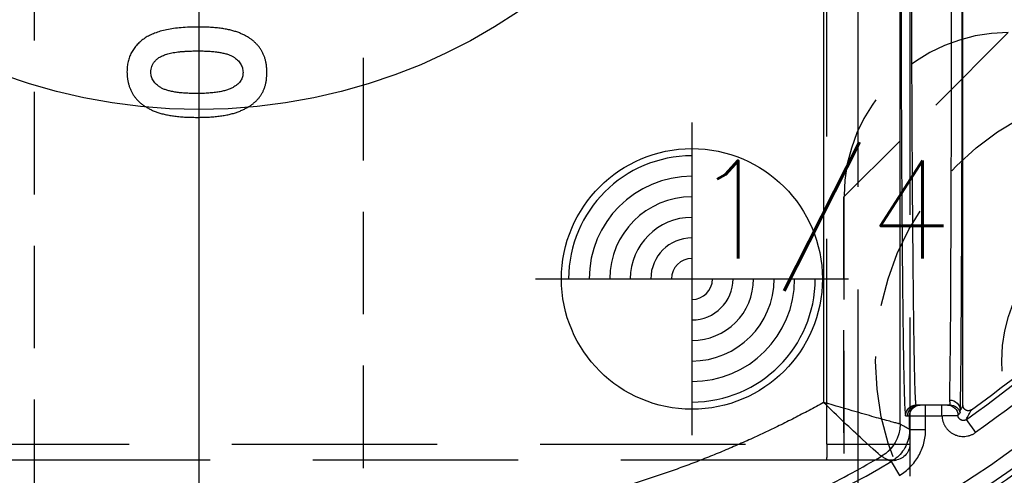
# Model space of a CAD drawing. Extents: x 2651 to 11825, y -3833 to 1075.
# Tile 324 of 656: x 4106 to 4130, y 497 to 508. Entities that reach past the tile are written whole.
import ezdxf

# ---------------------------------------------------------------- set-up
doc = ezdxf.new("R2010")
doc.units = 0
doc.header["$LTSCALE"] = 10
for name, pattern in [('CENTER', [2, 1.25, -0.25, 0.25, -0.25]), ('CNSCEN', [17, 15, -1, 0, -1]), ('CNSHID', [4, 3, -1]), ('DASHED', [0.75, 0.5, -0.25]), ('HIDDEN', [0.375, 0.25, -0.125])]:
    doc.linetypes.add(name, pattern=pattern)
doc.layers.get('0').update_dxf_attribs({"linetype": 'CONTINUOUS'})
doc.layers.get('Defpoints').update_dxf_attribs({"linetype": 'CONTINUOUS'})
for name, color, linetype in [('1', 7, 'CONTINUOUS'), ('204', 7, 'CONTINUOUS'), ('COOL', 150, 'HIDDEN'), ('DIM', 3, 'CONTINUOUS'), ('LAYER_103', 7, 'CONTINUOUS'), ('PIN', 3, 'CONTINUOUS'), ('WL1-HL', 4, 'CNSHID'), ('WOR1-CL', 1, 'CNSCEN')]:
    doc.layers.add(name, color=color, linetype=linetype)
doc.styles.get("Standard").update_dxf_attribs({"font": 'romans.shx'})
doc.dimstyles.new('MM& INCH5', dxfattribs={"dimtxt": 5, "dimasz": 2.5, "dimexe": 1, "dimexo": 0.5, "dimtad": 0, "dimrnd": 1.38778e-17, "dimzin": 9, "dimdsep": 46, "dimtxsty": 'Standard', "dimblk": 'CLOSED', "dimcen": 0, "dimclrd": 3, "dimclre": 3, "dimclrt": 3, "dimazin": 2, "dimtfac": 0.75, "dimtofl": 0, "dimtmove": 0, "dimatfit": 3, "dimfxl": 0, "dimtolj": 1, "dimarcsym": 0})

# ---------------------------------------------------------------- blocks, each defined once
blk = doc.blocks.new('DSD')
at = {"layer": '1', "color": 6, "linetype": 'DASHED'}
for p, q in [((499.908, 528.968), (499.908, 578.104)), ((500.665, 577.737), (500.665, 520.364)), ((501.927, 577.054), (501.927, 528.968)), ((501.922, 529.325), (501.922, 529.662)), ((499.908, 528.968), (501.927, 528.968)), ((499.898, 528.58), (462.919, 528.58)), ((501.538, 528.58), (499.898, 528.58))]:
    blk.add_line(p, q, dxfattribs=at)
at = {"layer": '1', "color": 252, "linetype": 'Continuous'}
for p, q in [((501.692, 529.457), (501.692, 573.842)), ((499.831, 573.329), (499.831, 529.985)), ((502.312, 529.662), (502.312, 529.921)), ((502.711, 529.662), (502.711, 529.921)), ((501.825, 529.662), (501.923, 529.662)), ((501.923, 529.662), (501.923, 529.324)), ((501.923, 529.662), (502.312, 529.662)), ((502.312, 529.662), (502.711, 529.662)), ((502.312, 529.324), (502.312, 529.662)), ((503.303, 529.569), (503.526, 529.251)), ((501.923, 529.324), (502.312, 529.324)), ((501.477, 528.543), (501.675, 528.208))]:
    blk.add_line(p, q, dxfattribs=at)
at = {"layer": '1', "color": 7, "linetype": 'Continuous'}
for p, q in [((503.222, 529.912), (503.222, 573.144)), ((502.182, 529.921), (502.084, 529.921)), ((502.312, 529.921), (502.182, 529.921)), ((502.711, 529.921), (502.312, 529.921))]:
    blk.add_line(p, q, dxfattribs=at)
at = {"layer": '1', "color": 252, "linetype": 'Continuous'}
for centre, radius, start, end in [((487.959, 551.472), 26.743, 305.0137, 346.7286), ((486.693, 563.151), 38.365, 233.2604, 276.1879), ((487.959, 551.472), 26.617, 276.1879, 300.5226)]:
    blk.add_arc(centre, radius, start, end, dxfattribs=at)
at = {"layer": '1', "color": 7, "linetype": 'Continuous'}
for radius, start, end in [(26.62, 305.5251, 346.6816), (28.499, 303.3599, 336.8536)]:
    blk.add_arc((487.959, 551.472), radius, start, end, dxfattribs=at)
at = {"layer": '1', "color": 252, "linetype": 'Continuous', "extrusion": (0, 0, -1)}
for centre, radius, start, end in [((-487.959, 551.472), 27.132, 193.2714, 234.9863), ((-487.959, 551.472), 28.376, 202.1388, 263.7853), ((-486.693, 563.151), 38.753, 263.8121, 306.7396), ((-486.693, 563.151), 40.124, 263.7932, 306.1972)]:
    blk.add_arc(centre, radius, start, end, dxfattribs=at)
at = {"layer": '1', "color": 110, "linetype": 'Continuous'}
for centre, radius, start, end in [((487.959, 551.472), 27.988, 276.2148, 338.982), ((486.693, 563.151), 39.735, 230.6179, 276.2068)]:
    blk.add_arc(centre, radius, start, end, dxfattribs=at)
at = {"layer": '1', "color": 6, "linetype": 'DASHED', "extrusion": (0, 0, -1)}
blk.add_arc((-501.538, 528.968), 0.389, 180, 270, dxfattribs=at)
at = {"layer": '1', "color": 7, "linetype": 'Continuous'}
blk.add_ellipse((502.89, 542.875), major_axis=(0, 12.954), ratio=0.004451, start_param=3.278184, end_param=4.712389, dxfattribs=at)
at = {"layer": '1', "color": 252, "linetype": 'Continuous'}
for centre, major_axis, ratio, start_param, end_param in [((503.149, 542.875), (0, 13.213), 0.004363, 3.278184, 4.712389), ((486.674, 563.151), (-41.149, 0), 1, 0.952596, 1.678692)]:
    blk.add_ellipse(centre, major_axis=major_axis, ratio=ratio, start_param=start_param, end_param=end_param, dxfattribs=at)
at = {"layer": '1', "color": 252, "linetype": 'Continuous', "extrusion": (0, 0, -1)}
for centre, major_axis, ratio, start_param, end_param in [((502.084, 529.662), (0, -0.259), 0.999962, 1.570796, 3.141593), ((502.182, 529.662), (0, -0.259), 0.999962, 1.570796, 3.141593), ((502.841, 529.662), (0, -0.259), 0.999989, 3.141593, 4.678393), ((502.897, 529.785), (0.259, -0.008), 0.990677, 4.68095, 6.251152), ((502.905, 529.662), (0, -0.259), 0.999977, 3.141593, 4.431029), ((500.785, 529.457), (0.452, 0.786), 0.999949, 1.049185, 2.092408), ((500.785, 529.457), (-0.106, 0.901), 0.999761, 1.688035, 2.731247)]:
    blk.add_ellipse(centre, major_axis=major_axis, ratio=ratio, start_param=start_param, end_param=end_param, dxfattribs=at)
at = {"layer": '1', "color": 6, "linetype": 'DASHED', "extrusion": (0, 0, -1)}
for centre in [(502.137, 529.662), (502.181, 529.662)]:
    blk.add_ellipse(centre, major_axis=(0, -0.259), ratio=0.999914, start_param=1.570796, end_param=3.141593, dxfattribs=at)
at = {"layer": '1', "color": 252, "linetype": 'Continuous'}
for points, weights in [([(501.71, 542.875), (501.71, 535.135), (501.757, 529.662), (501.825, 529.662)], [1, 0.804737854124, 0.804737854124, 1]), ([(490.56, 527.041), (481.685, 526.077), (473.041, 528.306), (465.739, 533.443)], [1, 0.957116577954, 0.957116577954, 1]), ([(499.831, 529.985), (496.958, 528.39), (493.826, 527.396), (490.56, 527.041)], [1, 0.98681524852, 0.98681524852, 1])]:
    blk.add_rational_spline(points, weights, degree=3, dxfattribs=at)
for points, knots in [([(502.084, 529.921), (502.082, 529.925), (502.077, 529.934), (502.071, 530.005), (502.064, 530.115), (502.058, 530.267), (502.052, 530.458), (502.046, 530.686), (502.041, 530.947), (502.035, 531.241), (502.03, 531.564), (502.025, 531.915), (502.021, 532.29), (502.016, 532.688), (502.012, 533.107), (502.008, 533.544), (502.004, 533.997), (502, 534.464), (501.996, 534.942), (501.993, 535.431), (501.99, 535.928), (501.987, 536.43), (501.985, 536.938), (501.982, 537.448), (501.98, 537.959), (501.978, 538.471), (501.976, 538.981), (501.974, 539.488), (501.973, 539.991), (501.972, 540.489), (501.971, 540.981), (501.97, 541.466), (501.969, 541.943), (501.969, 542.412), (501.969, 542.722), (501.969, 542.875)], [0, 0, 0, 0, 0.038023, 0.075563, 0.112621, 0.149196, 0.185289, 0.2209, 0.256028, 0.290673, 0.324837, 0.358517, 0.391715, 0.424431, 0.456664, 0.488415, 0.519683, 0.550468, 0.580772, 0.610592, 0.63993, 0.668786, 0.697159, 0.72505, 0.752458, 0.779383, 0.805826, 0.831787, 0.857265, 0.88226, 0.906773, 0.930804, 0.954352, 0.977417, 1, 1, 1, 1]), ([(464.023, 532.479), (464.378, 532.222), (465.095, 531.703), (466.214, 530.966), (467.376, 530.255), (468.583, 529.575), (469.835, 528.93), (471.131, 528.321), (472.47, 527.753), (473.851, 527.229), (475.274, 526.752), (477.26, 526.172), (481.032, 525.318), (485.084, 524.958), (488.752, 525.048), (490.12, 525.175), (490.803, 525.238)], [0, 0, 0, 0, 0.046368, 0.093547, 0.141537, 0.190338, 0.23995, 0.290372, 0.341606, 0.393651, 0.446506, 0.500173, 0.612317, 0.8549, 0.92745, 1, 1, 1, 1]), ([(501.241, 528.674), (501.229, 528.672), (501.039, 528.838), (500.499, 529.336), (500.161, 529.659), (499.831, 529.985)], [0, 0, 0, 0, 0.5, 0.5, 1, 1, 1, 1]), ([(501.691, 529.457), (501.685, 529.459), (501.672, 529.462), (501.596, 529.482), (501.48, 529.513), (501.319, 529.557), (501.053, 529.63), (500.572, 529.772), (500.103, 529.907), (499.831, 529.985)], [0, 0, 0, 0, 0.097521, 0.196244, 0.296336, 0.397955, 0.501256, 0.710965, 1, 1, 1, 1]), ([(502.711, 529.662), (502.711, 529.65), (502.712, 529.638), (502.714, 529.615), (502.716, 529.603), (502.721, 529.569), (502.732, 529.523), (502.748, 529.48), (502.763, 529.448), (502.768, 529.438), (502.779, 529.417), (502.785, 529.407), (502.804, 529.378), (502.818, 529.359), (502.84, 529.332), (502.848, 529.324), (502.864, 529.307), (502.872, 529.299), (502.899, 529.275), (502.935, 529.246), (502.975, 529.223), (503.006, 529.207), (503.017, 529.202), (503.038, 529.193), (503.049, 529.189), (503.082, 529.178), (503.105, 529.171), (503.15, 529.162), (503.173, 529.159), (503.22, 529.156), (503.267, 529.157), (503.313, 529.163), (503.347, 529.17), (503.358, 529.173), (503.381, 529.179), (503.392, 529.183), (503.425, 529.195), (503.467, 529.213), (503.507, 529.237), (503.526, 529.251)], [0, 0, 0, 0, 0.03125, 0.03125, 0.0625, 0.0625, 0.125, 0.1875, 0.1875, 0.21875, 0.21875, 0.25, 0.25, 0.3125, 0.3125, 0.34375, 0.34375, 0.375, 0.375, 0.4375, 0.5, 0.5, 0.53125, 0.53125, 0.5625, 0.5625, 0.625, 0.625, 0.6875, 0.6875, 0.75, 0.8125, 0.8125, 0.84375, 0.84375, 0.875, 0.875, 0.9375, 1, 1, 1, 1]), ([(501.923, 529.324), (501.92, 529.263), (501.912, 529.138), (501.853, 528.957), (501.758, 528.791), (501.632, 528.647), (501.528, 528.578), (501.477, 528.543)], [0, 0, 0, 0, 0.195653, 0.397798, 0.602202, 0.804347, 1, 1, 1, 1]), ([(501.675, 528.208), (501.772, 528.266), (501.86, 528.335), (502.017, 528.494), (502.086, 528.585), (502.197, 528.778), (502.24, 528.884), (502.297, 529.1), (502.312, 529.211), (502.312, 529.324)], [0, 0, 0, 0, 0.25, 0.25, 0.5, 0.5, 0.75, 0.75, 1, 1, 1, 1]), ([(490.803, 525.238), (491.196, 525.286), (491.969, 525.38), (493.103, 525.584), (494.191, 525.824), (495.234, 526.101), (496.23, 526.409), (497.179, 526.743), (498.082, 527.099), (498.938, 527.473), (499.748, 527.862), (500.513, 528.258), (501.002, 528.537), (501.241, 528.674)], [0, 0, 0, 0, 0.107215, 0.211168, 0.31186, 0.409292, 0.503461, 0.59437, 0.682018, 0.766405, 0.847531, 0.925396, 1, 1, 1, 1]), ([(501.241, 528.674), (501.263, 528.662), (501.284, 528.65), (501.363, 528.606), (501.42, 528.575), (501.477, 528.543)], [0, 0, 0, 0, 0.272285, 0.272285, 1, 1, 1, 1])]:
    blk.add_open_spline(points, degree=3, knots=knots, dxfattribs=at)
at = {"layer": '1', "color": 7, "linetype": 'Continuous'}
for points, knots in [([(484.61, 539.131), (484.539, 539.13), (484.4, 539.129), (484.2, 539.116), (484.015, 539.096), (483.845, 539.066), (483.69, 539.03), (483.552, 538.984), (483.427, 538.931), (483.353, 538.886), (483.317, 538.865)], [0, 0, 0, 0, 0.161071, 0.310789, 0.449904, 0.578376, 0.696617, 0.805987, 0.906562, 1, 1, 1, 1]), ([(486.281, 538.023), (486.28, 538.052), (486.279, 538.109), (486.272, 538.192), (486.258, 538.272), (486.24, 538.348), (486.216, 538.421), (486.187, 538.491), (486.152, 538.556), (486.112, 538.618), (486.067, 538.677), (486.016, 538.732), (485.96, 538.785), (485.897, 538.833), (485.83, 538.879), (485.757, 538.921), (485.679, 538.96), (485.594, 538.996), (485.502, 539.028), (485.402, 539.056), (485.292, 539.079), (485.173, 539.098), (485.046, 539.112), (484.909, 539.123), (484.763, 539.13), (484.662, 539.13), (484.61, 539.131)], [0, 0, 0, 0, 0.038217, 0.074867, 0.110158, 0.144454, 0.17808, 0.211171, 0.243687, 0.275872, 0.308376, 0.341263, 0.37515, 0.409655, 0.445157, 0.482073, 0.520576, 0.560554, 0.603108, 0.648689, 0.697948, 0.750768, 0.807309, 0.867656, 0.931861, 1, 1, 1, 1]), ([(483.317, 538.865), (483.282, 538.84), (483.213, 538.79), (483.123, 538.704), (483.047, 538.612), (482.984, 538.511), (482.935, 538.404), (482.901, 538.289), (482.881, 538.167), (482.878, 538.083), (482.876, 538.04)], [0, 0, 0, 0, 0.132314, 0.2587, 0.380912, 0.500535, 0.620923, 0.742376, 0.868281, 1, 1, 1, 1]), ([(483.458, 538.026), (483.459, 538.051), (483.461, 538.101), (483.481, 538.174), (483.512, 538.242), (483.55, 538.294), (483.585, 538.333), (483.618, 538.36), (483.654, 538.386), (483.695, 538.409), (483.741, 538.431), (483.79, 538.452), (483.845, 538.47), (483.904, 538.487), (483.969, 538.502), (484.041, 538.515), (484.12, 538.526), (484.205, 538.534), (484.298, 538.541), (484.398, 538.546), (484.505, 538.548), (484.579, 538.549), (484.617, 538.549)], [0, 0, 0, 0, 0.053834, 0.105543, 0.158054, 0.211987, 0.240207, 0.269794, 0.301343, 0.334608, 0.370284, 0.408089, 0.448681, 0.492069, 0.538664, 0.590371, 0.646388, 0.707195, 0.772947, 0.843643, 0.919308, 1, 1, 1, 1]), ([(484.617, 538.549), (484.666, 538.549), (484.761, 538.548), (484.897, 538.542), (485.021, 538.53), (485.133, 538.515), (485.233, 538.494), (485.322, 538.47), (485.399, 538.441), (485.465, 538.406), (485.52, 538.368), (485.568, 538.327), (485.609, 538.284), (485.642, 538.238), (485.668, 538.189), (485.686, 538.137), (485.697, 538.082), (485.699, 538.045), (485.7, 538.026)], [0, 0, 0, 0, 0.110734, 0.212341, 0.305502, 0.389835, 0.46669, 0.535262, 0.596763, 0.651066, 0.701036, 0.74786, 0.791833, 0.834284, 0.875334, 0.916035, 0.957652, 1, 1, 1, 1]), ([(482.876, 538.04), (482.877, 538.012), (482.878, 537.957), (482.886, 537.875), (482.9, 537.797), (482.919, 537.721), (482.943, 537.648), (482.973, 537.579), (483.009, 537.512), (483.05, 537.449), (483.096, 537.388), (483.149, 537.331), (483.207, 537.277), (483.271, 537.228), (483.341, 537.182), (483.416, 537.139), (483.497, 537.1), (483.584, 537.064), (483.679, 537.032), (483.782, 537.005), (483.893, 536.982), (484.014, 536.963), (484.143, 536.948), (484.281, 536.938), (484.428, 536.931), (484.528, 536.931), (484.58, 536.93)], [0, 0, 0, 0, 0.036635, 0.072034, 0.106626, 0.140306, 0.173619, 0.206426, 0.239067, 0.271883, 0.30484, 0.338529, 0.372616, 0.407548, 0.443719, 0.481312, 0.520113, 0.560913, 0.604025, 0.650075, 0.699572, 0.752363, 0.808789, 0.868954, 0.932675, 1, 1, 1, 1]), ([(484.58, 537.511), (484.529, 537.512), (484.431, 537.512), (484.29, 537.52), (484.161, 537.53), (484.044, 537.546), (483.94, 537.565), (483.849, 537.59), (483.769, 537.618), (483.701, 537.652), (483.644, 537.69), (483.594, 537.73), (483.552, 537.773), (483.517, 537.818), (483.49, 537.866), (483.471, 537.917), (483.46, 537.971), (483.458, 538.007), (483.458, 538.026)], [0, 0, 0, 0, 0.112115, 0.215802, 0.310203, 0.395993, 0.47341, 0.542778, 0.604548, 0.659357, 0.708764, 0.755356, 0.798687, 0.840017, 0.880203, 0.919733, 0.959049, 1, 1, 1, 1]), ([(484.58, 536.93), (484.632, 536.931), (484.734, 536.931), (484.882, 536.938), (485.021, 536.949), (485.151, 536.963), (485.272, 536.983), (485.385, 537.006), (485.489, 537.033), (485.583, 537.066), (485.671, 537.102), (485.752, 537.141), (485.827, 537.183), (485.896, 537.227), (485.959, 537.275), (486.017, 537.326), (486.067, 537.38), (486.113, 537.437), (486.153, 537.497), (486.188, 537.561), (486.216, 537.629), (486.24, 537.7), (486.258, 537.776), (486.272, 537.855), (486.279, 537.938), (486.28, 537.994), (486.281, 538.023)], [0, 0, 0, 0, 0.068491, 0.133077, 0.193829, 0.251083, 0.304401, 0.354408, 0.401295, 0.444701, 0.485692, 0.524676, 0.562307, 0.597947, 0.632474, 0.665752, 0.697985, 0.729586, 0.760825, 0.792355, 0.824313, 0.857156, 0.890927, 0.92596, 0.962061, 1, 1, 1, 1]), ([(485.7, 538.026), (485.699, 538.008), (485.698, 537.972), (485.687, 537.92), (485.67, 537.871), (485.645, 537.825), (485.613, 537.781), (485.575, 537.741), (485.529, 537.704), (485.495, 537.682), (485.477, 537.671)], [0, 0, 0, 0, 0.124035, 0.242846, 0.360342, 0.479042, 0.599334, 0.725488, 0.858549, 1, 1, 1, 1]), ([(485.477, 537.671), (485.453, 537.658), (485.403, 537.631), (485.318, 537.599), (485.223, 537.572), (485.116, 537.549), (484.998, 537.533), (484.868, 537.52), (484.728, 537.513), (484.631, 537.512), (484.58, 537.511)], [0, 0, 0, 0, 0.088871, 0.186355, 0.294078, 0.412237, 0.541778, 0.682703, 0.835096, 1, 1, 1, 1]), ([(491.031, 523.143), (490.723, 523.11), (490.262, 523.065), (489.722, 523.022), (489.491, 523.006), (489.337, 522.996), (489.259, 522.991), (488.565, 522.948), (487.331, 522.9), (485.483, 522.913), (484.252, 522.979), (483.33, 523.049), (482.869, 523.09), (482.331, 523.146), (482.101, 523.172), (481.947, 523.19), (481.87, 523.2), (481.18, 523.284), (479.961, 523.463), (478.157, 523.812), (476.376, 524.241), (474.619, 524.75), (472.886, 525.339), (471.176, 526.008), (470.052, 526.508), (469.354, 526.838), (469.215, 526.905), (469.007, 527.006), (468.937, 527.04), (468.799, 527.109), (468.453, 527.281), (468.11, 527.458), (467.292, 527.892), (466.216, 528.495), (464.646, 529.472), (463.628, 530.172), (463.127, 530.534)], [0, 0, 0, 0, 0.03125, 0.046875, 0.054688, 0.054688, 0.0625, 0.0625, 0.125, 0.1875, 0.25, 0.25, 0.28125, 0.296875, 0.304688, 0.304688, 0.3125, 0.3125, 0.375, 0.4375, 0.5, 0.5625, 0.625, 0.6875, 0.75, 0.75, 0.765625, 0.765625, 0.773438, 0.773438, 0.78125, 0.8125, 0.8125, 0.875, 0.9375, 1, 1, 1, 1]), ([(502.841, 529.921), (502.836, 529.921), (502.823, 529.921), (502.779, 529.921), (502.753, 529.921), (502.745, 529.921), (502.732, 529.921), (502.728, 529.921), (502.72, 529.921), (502.715, 529.921), (502.711, 529.921)], [0, 0, 0, 0, 0.1875, 0.375, 0.6875, 0.875, 0.875, 0.9375, 0.9375, 1, 1, 1, 1]), ([(502.905, 529.921), (502.892, 529.921), (502.88, 529.921), (502.859, 529.921), (502.849, 529.921), (502.841, 529.921)], [0, 0, 0, 0, 0.5, 0.5, 1, 1, 1, 1]), ([(502.897, 530.042), (502.897, 530.021), (502.898, 530.004), (502.899, 529.981), (502.9, 529.974), (502.901, 529.962), (502.902, 529.956), (502.904, 529.942), (502.905, 529.938), (502.905, 529.933), (502.906, 529.927), (502.91, 529.919), (502.904, 529.921)], [0, 0, 0, 0, 0.25, 0.25, 0.375, 0.375, 0.5, 0.5, 0.75, 0.75, 0.875, 1, 1, 1, 1]), ([(503.427, 529.807), (503.422, 529.803), (503.412, 529.797), (503.401, 529.792), (503.394, 529.789), (503.389, 529.788), (503.384, 529.787), (503.376, 529.784), (503.367, 529.783), (503.359, 529.783), (503.354, 529.782), (503.35, 529.782), (503.345, 529.783), (503.337, 529.783), (503.326, 529.785), (503.314, 529.788), (503.307, 529.79), (503.302, 529.792), (503.298, 529.794), (503.29, 529.798), (503.282, 529.803), (503.276, 529.807), (503.272, 529.81), (503.268, 529.813), (503.265, 529.816), (503.259, 529.821), (503.251, 529.83), (503.244, 529.839), (503.24, 529.846), (503.238, 529.85), (503.235, 529.855), (503.232, 529.863), (503.229, 529.871), (503.226, 529.879), (503.225, 529.883), (503.224, 529.888), (503.224, 529.893), (503.223, 529.9), (503.222, 529.906), (503.222, 529.912)], [0, 0, 0, 0, 0.0625, 0.125, 0.125, 0.15625, 0.15625, 0.1875, 0.25, 0.25, 0.28125, 0.28125, 0.3125, 0.3125, 0.375, 0.4375, 0.4375, 0.46875, 0.46875, 0.5, 0.5625, 0.5625, 0.59375, 0.59375, 0.625, 0.625, 0.6875, 0.75, 0.75, 0.78125, 0.78125, 0.8125, 0.875, 0.875, 0.90625, 0.90625, 0.9375, 0.9375, 1, 1, 1, 1]), ([(502.711, 529.662), (502.724, 529.662), (502.737, 529.662), (502.756, 529.663), (502.762, 529.663), (502.775, 529.663), (502.781, 529.663), (502.812, 529.664), (502.836, 529.664), (502.865, 529.665), (502.871, 529.665), (502.882, 529.665), (502.888, 529.665), (502.905, 529.666), (502.916, 529.666), (502.947, 529.667), (502.967, 529.667), (503.003, 529.668), (503.019, 529.668), (503.036, 529.669), (503.041, 529.669), (503.047, 529.669), (503.056, 529.669), (503.07, 529.67), (503.079, 529.67), (503.084, 529.67), (503.1, 529.671)], [0, 0, 0, 0, 0.0625, 0.0625, 0.09375, 0.09375, 0.125, 0.125, 0.25, 0.25, 0.28125, 0.28125, 0.3125, 0.3125, 0.375, 0.375, 0.5, 0.5, 0.625, 0.625, 0.65625, 0.65625, 0.6875, 0.75, 0.8125, 1, 1, 1, 1]), ([(503.303, 529.569), (503.299, 529.566), (503.289, 529.56), (503.278, 529.555), (503.267, 529.551), (503.261, 529.549), (503.25, 529.547), (503.239, 529.545), (503.227, 529.545), (503.215, 529.546), (503.21, 529.547), (503.198, 529.549), (503.193, 529.551), (503.185, 529.553), (503.181, 529.555), (503.177, 529.556), (503.172, 529.558), (503.166, 529.562), (503.156, 529.568), (503.147, 529.575), (503.141, 529.58), (503.138, 529.583), (503.134, 529.587), (503.128, 529.593), (503.123, 529.6), (503.119, 529.607), (503.117, 529.611), (503.114, 529.615), (503.112, 529.619), (503.109, 529.625), (503.105, 529.636), (503.102, 529.647), (503.102, 529.652), (503.101, 529.657), (503.1, 529.661), (503.1, 529.666), (503.1, 529.671)], [0, 0, 0, 0, 0.0625, 0.125, 0.125, 0.1875, 0.1875, 0.25, 0.3125, 0.3125, 0.375, 0.375, 0.4375, 0.4375, 0.46875, 0.46875, 0.5, 0.5, 0.5625, 0.625, 0.625, 0.65625, 0.65625, 0.6875, 0.75, 0.75, 0.78125, 0.78125, 0.8125, 0.8125, 0.875, 0.9375, 0.9375, 0.96875, 0.96875, 1, 1, 1, 1]), ([(503.154, 529.734), (503.156, 529.739), (503.156, 529.744), (503.156, 529.748), (503.156, 529.753), (503.156, 529.758), (503.156, 529.77), (503.156, 529.777), (503.157, 529.785)], [0, 0, 0, 0, 0.25, 0.5, 0.5, 0.75, 0.75, 1, 1, 1, 1])]:
    blk.add_open_spline(points, degree=3, knots=knots, dxfattribs=at)
at = {"layer": '1', "color": 252, "linetype": 'Continuous'}
for points in [[(503.222, 529.912), (503.2, 529.87), (503.178, 529.827), (503.157, 529.785)], [(503.303, 529.569), (503.345, 529.648), (503.386, 529.727), (503.427, 529.807)], [(501.923, 529.324), (501.846, 529.368), (501.769, 529.413), (501.692, 529.457)]]:
    blk.add_open_spline(points, degree=3, dxfattribs=at)
at = {"layer": '1', "color": 7, "linetype": 'Continuous'}
for points in [[(503.1, 529.671), (503.116, 529.692), (503.134, 529.713), (503.154, 529.734)], [(501.692, 529.457), (501.691, 529.457), (501.691, 529.457), (501.691, 529.457)], [(501.241, 528.674), (501.241, 528.674), (501.241, 528.674), (501.241, 528.674)]]:
    blk.add_open_spline(points, degree=3, dxfattribs=at)
at = {"layer": '1', "color": 6, "linetype": 'DASHED'}
for points in [[(462.929, 528.968), (499.908, 528.968)], [(501.539, 528.572), (501.609, 528.586)]]:
    blk.add_open_spline(points, degree=1, dxfattribs=at)
blk.add_open_spline([(499.908, 528.968), (499.908, 528.867), (499.907, 528.766), (499.904, 528.622), (499.902, 528.579), (499.897, 528.58)], degree=3, knots=[0, 0, 0, 0, 0.5, 0.5, 1, 1, 1, 1], dxfattribs=at)
blk.add_rational_spline([(501.927, 528.971), (501.927, 528.966), (501.927, 528.647), (501.927, 528.191)], [1, 0.804737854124, 0.804737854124, 1], degree=3, dxfattribs=at)
blk = doc.blocks.new('*D109')
at = {"layer": 'Defpoints', "color": 0}
for p in [(4086.684, 927.642), (4086.684, 894.882), (4171.684, 387.642)]:
    blk.add_point(p, dxfattribs=at)
at = {"layer": 'DIM', "color": 3, "lineweight": -2}
blk.add_line((4086.684, 895.382), (4086.684, 927.642), dxfattribs=at)
at = {"layer": 'DIM', "color": 3, "insert": (4086.684, 948.624), "char_height": 5, "attachment_point": 5, "rotation": 90}
blk.add_mtext('\\A1;85 [3.346]', dxfattribs=at)
blk = doc.blocks.new('_Closed')
at = {"color": 0, "linetype": 'ByBlock', "lineweight": -2}
for p, q in [((-1, 0.1667), (0, 0)), ((-1, 0.1667), (-1, -0.1667)), ((0, 0), (-1, -0.1667)), ((0, 0), (-1, 0))]:
    blk.add_line(p, q, dxfattribs=at)
blk = doc.blocks.new('*D110')
at = {"layer": 'Defpoints', "color": 0}
for p in [(4064.684, 927.642), (4064.684, 906.842), (4171.684, 387.642)]:
    blk.add_point(p, dxfattribs=at)
at = {"layer": 'DIM', "color": 3, "lineweight": -2}
blk.add_line((4064.684, 907.342), (4064.684, 927.642), dxfattribs=at)
at = {"layer": 'DIM', "color": 3, "insert": (4064.684, 950.648), "char_height": 5, "attachment_point": 5, "rotation": 90}
blk.add_mtext('\\A1;107 [4.213]', dxfattribs=at)
blk = doc.blocks.new('*D111')
at = {"layer": 'Defpoints', "color": 0}
for p in [(4051.684, 927.642), (4051.684, 912.642), (4171.684, 387.642)]:
    blk.add_point(p, dxfattribs=at)
at = {"layer": 'DIM', "color": 3, "lineweight": -2}
blk.add_line((4051.684, 913.142), (4051.684, 927.642), dxfattribs=at)
at = {"layer": 'DIM', "color": 3, "insert": (4051.684, 950.648), "char_height": 5, "attachment_point": 5, "rotation": 90}
blk.add_mtext('\\A1;120 [4.724]', dxfattribs=at)
blk = doc.blocks.new('*D112')
at = {"layer": 'Defpoints', "color": 0}
for p in [(3974.684, 927.642), (3974.684, 892.822), (4171.684, 387.642)]:
    blk.add_point(p, dxfattribs=at)
at = {"layer": 'DIM', "color": 3, "lineweight": -2}
blk.add_line((3974.684, 893.322), (3974.684, 927.642), dxfattribs=at)
at = {"layer": 'DIM', "color": 3, "insert": (3974.684, 950.648), "char_height": 5, "attachment_point": 5, "rotation": 90}
blk.add_mtext('\\A1;197 [7.756]', dxfattribs=at)
blk = doc.blocks.new('*D113')
at = {"layer": 'Defpoints', "color": 0}
for p in [(3966.684, 927.642), (3971.684, 807.17), (4171.684, 387.642)]:
    blk.add_point(p, dxfattribs=at)
at = {"layer": 'DIM', "color": 3, "lineweight": -2}
for p, q in [((3966.684, 922.642), (3966.684, 927.642)), ((3971.684, 917.642), (3966.684, 922.642)), ((3971.684, 807.67), (3971.684, 917.642))]:
    blk.add_line(p, q, dxfattribs=at)
at = {"layer": 'DIM', "color": 3, "insert": (3966.684, 951.005), "char_height": 5, "attachment_point": 5, "rotation": 90}
blk.add_mtext('\\A1;200 [7.874]', dxfattribs=at)
blk = doc.blocks.new('*D114')
at = {"layer": 'Defpoints', "color": 0}
for p in [(3931.684, 927.642), (3931.684, 912.642), (4171.684, 387.642)]:
    blk.add_point(p, dxfattribs=at)
at = {"layer": 'DIM', "color": 3, "lineweight": -2}
blk.add_line((3931.684, 913.142), (3931.684, 927.642), dxfattribs=at)
at = {"layer": 'DIM', "color": 3, "insert": (3931.684, 951.005), "char_height": 5, "attachment_point": 5, "rotation": 90}
blk.add_mtext('\\A1;240 [9.449]', dxfattribs=at)
blk = doc.blocks.new('*D115')
at = {"layer": 'Defpoints', "color": 0}
for p in [(3896.684, 927.642), (3896.684, 910.642), (4171.684, 387.642)]:
    blk.add_point(p, dxfattribs=at)
at = {"layer": 'DIM', "color": 3, "lineweight": -2}
blk.add_line((3896.684, 911.142), (3896.684, 927.642), dxfattribs=at)
at = {"layer": 'DIM', "color": 3, "insert": (3896.684, 953.386), "char_height": 5, "attachment_point": 5, "rotation": 90}
blk.add_mtext('\\A1;275 [10.827]', dxfattribs=at)
blk = doc.blocks.new('*D122')
at = {"layer": 'Defpoints', "color": 0}
for p in [(3881.004, 912.642), (3898.684, 912.642), (4171.684, 387.642)]:
    blk.add_point(p, dxfattribs=at)
at = {"layer": 'DIM', "color": 3, "lineweight": -2}
blk.add_line((3898.184, 912.642), (3881.004, 912.642), dxfattribs=at)
at = {"layer": 'DIM', "color": 3, "insert": (3855.26, 912.642), "char_height": 5, "attachment_point": 5}
blk.add_mtext('\\A1;525 [20.669]', dxfattribs=at)
blk = doc.blocks.new('*D123')
at = {"layer": 'Defpoints', "color": 0}
for p in [(3857.842, 862.642), (3869.984, 862.642), (4171.684, 387.642)]:
    blk.add_point(p, dxfattribs=at)
at = {"layer": 'DIM', "color": 3, "lineweight": -2}
blk.add_line((3869.484, 862.642), (3857.842, 862.642), dxfattribs=at)
at = {"layer": 'DIM', "color": 3, "insert": (3832.098, 862.642), "char_height": 5, "attachment_point": 5}
blk.add_mtext('\\A1;475 [18.701]', dxfattribs=at)
blk = doc.blocks.new('*D124')
at = {"layer": 'Defpoints', "color": 0}
for p in [(3941.504, 859.642), (3857.842, 854.642), (4171.684, 387.642)]:
    blk.add_point(p, dxfattribs=at)
at = {"layer": 'DIM', "color": 3, "lineweight": -2}
for p, q in [((3867.842, 859.642), (3862.842, 854.642)), ((3941.004, 859.642), (3867.842, 859.642)), ((3862.842, 854.642), (3857.842, 854.642))]:
    blk.add_line(p, q, dxfattribs=at)
at = {"layer": 'DIM', "color": 3, "insert": (3832.098, 854.642), "char_height": 5, "attachment_point": 5}
blk.add_mtext('\\A1;472 [18.583]', dxfattribs=at)
blk = doc.blocks.new('*D125')
at = {"layer": 'Defpoints', "color": 0}
for p in [(3870.047, 797.642), (3962.156, 797.642), (4171.684, 387.642)]:
    blk.add_point(p, dxfattribs=at)
at = {"layer": 'DIM', "color": 3, "lineweight": -2}
blk.add_line((3961.656, 797.642), (3870.047, 797.642), dxfattribs=at)
at = {"layer": 'DIM', "color": 3, "insert": (3844.303, 797.642), "char_height": 5, "attachment_point": 5}
blk.add_mtext('\\A1;410 [16.142]', dxfattribs=at)
blk = doc.blocks.new('*D126')
at = {"layer": 'Defpoints', "color": 0}
for p in [(3870.047, 832.642), (4069.264, 832.642), (4171.684, 387.642)]:
    blk.add_point(p, dxfattribs=at)
at = {"layer": 'DIM', "color": 3, "lineweight": -2}
blk.add_line((4068.764, 832.642), (3870.047, 832.642), dxfattribs=at)
at = {"layer": 'DIM', "color": 3, "insert": (3846.684, 832.642), "char_height": 5, "attachment_point": 5}
blk.add_mtext('\\A1;445 [17.52]', dxfattribs=at)
blk = doc.blocks.new('*D127')
at = {"layer": 'Defpoints', "color": 0}
for p in [(3857.842, 879.642), (4071.444, 879.642), (4171.684, 387.642)]:
    blk.add_point(p, dxfattribs=at)
at = {"layer": 'DIM', "color": 3, "lineweight": -2}
blk.add_line((4070.944, 879.642), (3857.842, 879.642), dxfattribs=at)
at = {"layer": 'DIM', "color": 3, "insert": (3834.479, 879.642), "char_height": 5, "attachment_point": 5}
blk.add_mtext('\\A1;492 [19.37]', dxfattribs=at)
blk = doc.blocks.new('*D128')
at = {"layer": 'Defpoints', "color": 0}
for p in [(3857.842, 899.642), (4057.484, 899.642), (4171.684, 387.642)]:
    blk.add_point(p, dxfattribs=at)
at = {"layer": 'DIM', "color": 3, "lineweight": -2}
blk.add_line((4056.984, 899.642), (3857.842, 899.642), dxfattribs=at)
at = {"layer": 'DIM', "color": 3, "insert": (3832.098, 899.642), "char_height": 5, "attachment_point": 5}
blk.add_mtext('\\A1;512 [20.157]', dxfattribs=at)
blk = doc.blocks.new('*D129')
at = {"layer": 'Defpoints', "color": 0}
for p in [(3870.047, 743.242), (4076.434, 743.242), (4171.684, 387.642)]:
    blk.add_point(p, dxfattribs=at)
at = {"layer": 'DIM', "color": 3, "lineweight": -2}
blk.add_line((4075.934, 743.242), (3870.047, 743.242), dxfattribs=at)
at = {"layer": 'DIM', "color": 3, "insert": (3849.065, 743.242), "char_height": 5, "attachment_point": 5}
blk.add_mtext('\\A1;355.6 [14]', dxfattribs=at)
blk = doc.blocks.new('*D130')
at = {"layer": 'Defpoints', "color": 0}
for p in [(3870.047, 762.642), (3896.684, 762.642), (4171.684, 387.642)]:
    blk.add_point(p, dxfattribs=at)
at = {"layer": 'DIM', "color": 3, "lineweight": -2}
blk.add_line((3896.184, 762.642), (3870.047, 762.642), dxfattribs=at)
at = {"layer": 'DIM', "color": 3, "insert": (3844.303, 762.642), "char_height": 5, "attachment_point": 5}
blk.add_mtext('\\A1;375 [14.764]', dxfattribs=at)
blk = doc.blocks.new('*D131')
at = {"layer": 'Defpoints', "color": 0}
for p in [(3870.047, 719.642), (3896.684, 719.642), (4171.684, 387.642)]:
    blk.add_point(p, dxfattribs=at)
at = {"layer": 'DIM', "color": 3, "lineweight": -2}
blk.add_line((3896.184, 719.642), (3870.047, 719.642), dxfattribs=at)
at = {"layer": 'DIM', "color": 3, "insert": (3844.303, 719.642), "char_height": 5, "attachment_point": 5}
blk.add_mtext('\\A1;332 [13.071]', dxfattribs=at)
blk = doc.blocks.new('*D132')
at = {"layer": 'Defpoints', "color": 0}
for p in [(3870.047, 592.642), (3897.724, 592.642), (4171.684, 387.642)]:
    blk.add_point(p, dxfattribs=at)
at = {"layer": 'DIM', "color": 3, "lineweight": -2}
blk.add_line((3897.224, 592.642), (3870.047, 592.642), dxfattribs=at)
at = {"layer": 'DIM', "color": 3, "insert": (3846.684, 592.642), "char_height": 5, "attachment_point": 5}
blk.add_mtext('\\A1;205 [8.071]', dxfattribs=at)
blk = doc.blocks.new('*D133')
at = {"layer": 'Defpoints', "color": 0}
for p in [(4098.024, 590.842), (3870.047, 584.642), (4171.684, 387.642)]:
    blk.add_point(p, dxfattribs=at)
at = {"layer": 'DIM', "color": 3, "lineweight": -2}
for p, q in [((3880.047, 590.842), (3875.047, 584.642)), ((4097.524, 590.842), (3880.047, 590.842)), ((3875.047, 584.642), (3870.047, 584.642))]:
    blk.add_line(p, q, dxfattribs=at)
at = {"layer": 'DIM', "color": 3, "insert": (3851.446, 584.642), "char_height": 5, "attachment_point": 5}
blk.add_mtext('\\A1;203.2 [8]', dxfattribs=at)
blk = doc.blocks.new('*D134')
at = {"layer": 'Defpoints', "color": 0}
for p in [(3870.047, 612.642), (3896.684, 612.642), (4171.684, 387.642)]:
    blk.add_point(p, dxfattribs=at)
at = {"layer": 'DIM', "color": 3, "lineweight": -2}
blk.add_line((3896.184, 612.642), (3870.047, 612.642), dxfattribs=at)
at = {"layer": 'DIM', "color": 3, "insert": (3846.684, 612.642), "char_height": 5, "attachment_point": 5}
blk.add_mtext('\\A1;225 [8.858]', dxfattribs=at)
blk = doc.blocks.new('*D135')
at = {"layer": 'Defpoints', "color": 0}
for p in [(3870.047, 655.642), (3896.684, 655.642), (4171.684, 387.642)]:
    blk.add_point(p, dxfattribs=at)
at = {"layer": 'DIM', "color": 3, "lineweight": -2}
blk.add_line((3896.184, 655.642), (3870.047, 655.642), dxfattribs=at)
at = {"layer": 'DIM', "color": 3, "insert": (3844.303, 655.642), "char_height": 5, "attachment_point": 5}
blk.add_mtext('\\A1;268 [10.551]', dxfattribs=at)
blk = doc.blocks.new('*D136')
at = {"layer": 'Defpoints', "color": 0}
for p in [(3870.047, 562.642), (3896.684, 562.642), (4171.684, 387.642)]:
    blk.add_point(p, dxfattribs=at)
at = {"layer": 'DIM', "color": 3, "lineweight": -2}
blk.add_line((3896.184, 562.642), (3870.047, 562.642), dxfattribs=at)
at = {"layer": 'DIM', "color": 3, "insert": (3849.422, 562.642), "char_height": 5, "attachment_point": 5}
blk.add_mtext('\\A1;175 [6.89]', dxfattribs=at)
blk = doc.blocks.new('*D137')
at = {"layer": 'Defpoints', "color": 0}
for p in [(3870.047, 519.642), (3896.684, 519.642), (4171.684, 387.642)]:
    blk.add_point(p, dxfattribs=at)
at = {"layer": 'DIM', "color": 3, "lineweight": -2}
blk.add_line((3896.184, 519.642), (3870.047, 519.642), dxfattribs=at)
at = {"layer": 'DIM', "color": 3, "insert": (3847.041, 519.642), "char_height": 5, "attachment_point": 5}
blk.add_mtext('\\A1;132 [5.197]', dxfattribs=at)
blk = doc.blocks.new('*D156')
at = {"layer": 'Defpoints', "color": 0}
for p in [(4095.484, 927.642), (4095.484, 766.102), (4171.684, 387.642)]:
    blk.add_point(p, dxfattribs=at)
at = {"layer": 'DIM', "color": 3, "lineweight": -2}
blk.add_line((4095.484, 766.602), (4095.484, 927.642), dxfattribs=at)
at = {"layer": 'DIM', "color": 3, "insert": (4095.484, 943.862), "char_height": 5, "attachment_point": 5, "rotation": 90}
blk.add_mtext('\\A1;76.2 [3]', dxfattribs=at)
blk = doc.blocks.new('*D157')
at = {"layer": 'Defpoints', "color": 0}
for p in [(4103.484, 927.642), (4096.684, 860.062), (4171.684, 387.642)]:
    blk.add_point(p, dxfattribs=at)
at = {"layer": 'DIM', "color": 3, "lineweight": -2}
for p, q in [((4103.484, 922.642), (4103.484, 927.642)), ((4096.684, 917.642), (4103.484, 922.642)), ((4096.684, 860.562), (4096.684, 917.642))]:
    blk.add_line(p, q, dxfattribs=at)
at = {"layer": 'DIM', "color": 3, "insert": (4103.484, 948.624), "char_height": 5, "attachment_point": 5, "rotation": 90}
blk.add_mtext('\\A1;75 [2.953]', dxfattribs=at)
blk = doc.blocks.new('117')
at = {"layer": 'WL1-HL'}
blk.add_circle((254.95, 1693.104), 13.87, dxfattribs=at)
at = {"layer": 'WOR1-CL'}
blk.add_line((254.95, 1707.474), (254.95, 1678.734), dxfattribs=at)
blk = doc.blocks.new('A$C257357D5')
at = {"layer": 'COOL', "color": 1, "linetype": 'CENTER'}
blk.add_line((-61, 60.106), (-61, -35), dxfattribs=at)
at = {"layer": 'COOL'}
blk.add_lwpolyline([(-57, 49.388), (-57, -32.691), (-61, -35), (-65, -32.691), (-65, 49.388)], dxfattribs=at)
blk.add_blockref('117', (-315.95, -1661.104), dxfattribs=at)
blk = doc.blocks.new('*U6', base_point=(965.4695, 1808.9548))
blk.add_circle((965.4695, 1808.9548), 0.5)
for radius, start, end in [(0.4724, 90, 180), (0.3937, 90, 180), (0.315, 90, 180), (0.2362, 90, 180), (0.1575, 90, 180), (0.0787, 90, 180), (0.0787, 270, 0), (0.1575, 270, 0), (0.2362, 270, 0), (0.315, 270, 0), (0.3937, 270, 0), (0.4724, 270, 0)]:
    blk.add_arc((965.4695, 1808.9548), radius, start, end)
at = {"layer": 'PIN'}
for p, q in [((965.4695, 1809.5548), (965.4695, 1808.3548)), ((964.8695, 1808.9548), (966.0695, 1808.9548))]:
    blk.add_line(p, q, dxfattribs=at)
blk = doc.blocks.new('A$C5B154A66')
at = {"layer": '204', "color": 6, "linetype": 'HIDDEN'}
for p, q in [((-41.3, 20), (-45.3, 16)), ((-45.3, 16), (-45.3, -16))]:
    blk.add_line(p, q, dxfattribs=at)
for radius in [6.73, 3.66]:
    blk.add_circle((-37.8, 12), radius, dxfattribs=at)
at = {"layer": 'LAYER_103', "color": 6, "linetype": 'HIDDEN'}
blk.add_line((-45.3, -16), (-45.3, 16), dxfattribs=at)
blk.add_arc((-41.3, 16), 4, 90, 180, dxfattribs=at)

msp = doc.modelspace()

# ---------------------------------------------------------------- block references
at = {"layer": 'DIM'}
for name, p in [('DSD', (3626.059, -31.352)), ('A$C257357D5', (4171.684, 487.642)), ('A$C5B154A66', (4171.684, 487.642))]:
    msp.add_blockref(name, p, dxfattribs=at)
at = {"layer": 'PIN', "xscale": 6.35, "yscale": 6.35, "zscale": 6.35}
msp.add_blockref('*U6', (4122.684, 501.642), dxfattribs=at)

# ---------------------------------------------------------------- texts
at = {"layer": 'PIN', "color": 4}
msp.add_text('1/4', height=2.3813, dxfattribs=at).set_placement((4122.684, 502.142))

# ---------------------------------------------------------------- dimensions: what is measured, and where the dimension line sits
at = {"layer": 'DIM'}
for feature_location, offset, dtype, picture, middle in [((3896.684, 910.642), (0, 17), 1, '*D115', (3896.684, 953.386)), ((3931.684, 912.642), (0, 15), 1, '*D114', (3931.684, 951.005)), ((3971.684, 807.17), (-5, 120.472), 1, '*D113', (3966.684, 951.005)), ((3974.684, 892.822), (0, 34.82), 1, '*D112', (3974.684, 950.648)), ((4051.684, 912.642), (0, 15), 1, '*D111', (4051.684, 950.648)), ((4064.684, 906.842), (0, 20.8), 1, '*D110', (4064.684, 950.648)), ((4086.684, 894.882), (0, 32.76), 1, '*D109', (4086.684, 948.624)), ((4096.684, 860.062), (6.8, 67.58), 1, '*D157', (4103.484, 948.624)), ((4095.484, 766.102), (0, 161.54), 1, '*D156', (4095.484, 943.862)), ((3898.684, 912.642), (-17.68, 0), 0, '*D122', (3855.26, 912.642)), ((4057.484, 899.642), (-199.642, 0), 0, '*D128', (3832.098, 899.642)), ((4071.444, 879.642), (-213.602, 0), 0, '*D127', (3834.479, 879.642)), ((3869.984, 862.642), (-12.142, 0), 0, '*D123', (3832.098, 862.642)), ((3941.504, 859.642), (-83.662, -5), 0, '*D124', (3832.098, 854.642)), ((4069.264, 832.642), (-199.217, 0), 0, '*D126', (3846.684, 832.642)), ((3962.156, 797.642), (-92.109, 0), 0, '*D125', (3844.303, 797.642)), ((3896.684, 762.642), (-26.637, 0), 0, '*D130', (3844.303, 762.642)), ((4076.434, 743.242), (-206.387, 0), 0, '*D129', (3849.065, 743.242)), ((3896.684, 719.642), (-26.637, 0), 0, '*D131', (3844.303, 719.642)), ((3896.684, 655.642), (-26.637, 0), 0, '*D135', (3844.303, 655.642)), ((3896.684, 612.642), (-26.637, 0), 0, '*D134', (3846.684, 612.642)), ((3897.724, 592.642), (-27.677, 0), 0, '*D132', (3846.684, 592.642)), ((4098.024, 590.842), (-227.977, -6.2), 0, '*D133', (3851.446, 584.642)), ((3896.684, 562.642), (-26.637, 0), 0, '*D136', (3849.422, 562.642)), ((3896.684, 519.642), (-26.637, 0), 0, '*D137', (3847.041, 519.642))]:
    dim = msp.add_ordinate_dim(feature_location=feature_location, offset=offset, dtype=dtype, origin=(4171.684, 387.642), dimstyle='MM& INCH5', dxfattribs=at)
    dim.commit()
    dim.dimension.update_dxf_attribs({"geometry": picture, "text_midpoint": middle})

doc.saveas('drawing.dxf')
